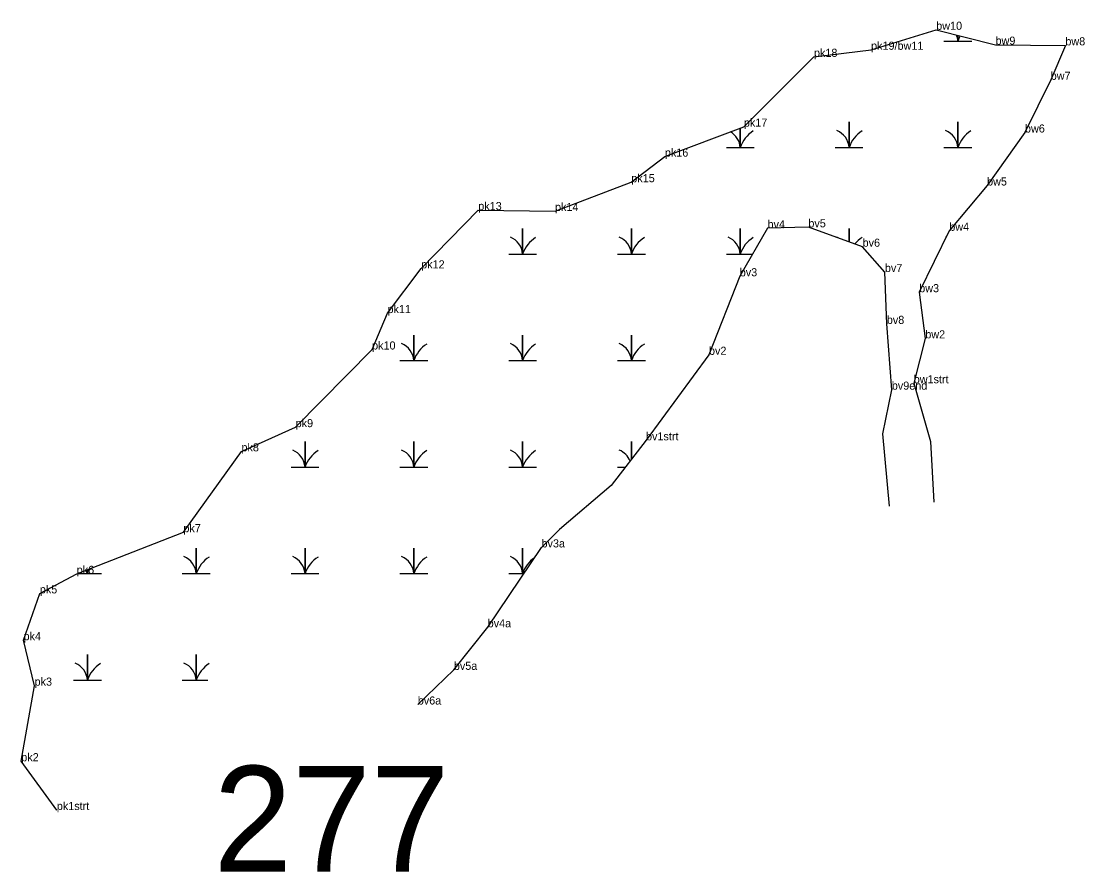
# Model space of a CAD drawing. Extents: x 2072529 to 2268796, y 436423 to 470397.
# Drawn here: x 2236884 to 2237542, y 437884 to 438409 of the extents above; entities that cross this region are included whole.
import ezdxf

# ---------------------------------------------------------------- set-up
doc = ezdxf.new("R2010")
doc.units = 0
for name, color, linetype in [('Default', 7, 'Continuous'), ('Exist Environmental Wetland Boundary', 7, 'Continuous'), ('Exist Environmental Wetland Boundary Cogo Comment', 7, 'Continuous'), ('Exist Environmental Wetland Boundary Cogo Point CELL', 7, 'Continuous'), ('Exist Hydro Swamp or Marsh', 7, 'Continuous')]:
    doc.layers.add(name, color=color, linetype=linetype)

msp = doc.modelspace()

# ---------------------------------------------------------------- linework, layer by layer
at = {"layer": 'Exist Environmental Wetland Boundary'}
for points in [[(2236906.29, 437922.22), (2236884.32, 437952.37), (2236892.56, 437999.04), (2236885.73, 438027.14), (2236895.79, 438056.04), (2236918.59, 438068.08), (2236984.53, 438093.85), (2237020.42, 438143.77), (2237053.91, 438158.73), (2237101.15, 438206.69), (2237110.68, 438229.19), (2237131.48, 438256.81), (2237166.77, 438292.82), (2237214.22, 438292.24), (2237261.36, 438310.02), (2237282.1, 438325.83), (2237330.94, 438344.34), (2237374.28, 438387.48), (2237409.56, 438391.84), (2237449.83, 438404.18), (2237486.49, 438394.98), (2237529.64, 438394.57), (2237520.58, 438373.28), (2237504.68, 438340.72), (2237481.26, 438308), (2237457.91, 438280.03), (2237439.31, 438242.09), (2237443.08, 438213.57), (2237435.93, 438185.84), (2237446.36, 438149.85), (2237448.36, 438112.41)], [(2237421.03, 438109.87), (2237416.87, 438154.61), (2237422.38, 438181.89), (2237419.3, 438222.51), (2237418.11, 438254.56), (2237404.32, 438270.18), (2237370.8, 438282.17), (2237345.58, 438281.58), (2237328.4, 438251.91), (2237309.38, 438203.42), (2237270.46, 438150.61), (2237248.85, 438122.61), (2237217.02, 438095.45)], [(2237129.39, 437987.4), (2237151.7, 438008.83), (2237172.59, 438035.11), (2237205.88, 438084.44), (2237217.02, 438095.45)]]:
    msp.add_lwpolyline(points, dxfattribs=at)
at = {"layer": 'Exist Environmental Wetland Boundary Cogo Point CELL'}
for p, q in [((2237449.83, 438404.18), (2237449.83, 438404.18)), ((2237409.56, 438391.84), (2237409.56, 438391.84)), ((2237486.49, 438394.98), (2237486.49, 438394.98)), ((2237529.64, 438394.57), (2237529.64, 438394.57)), ((2237374.28, 438387.48), (2237374.28, 438387.48)), ((2237520.58, 438373.28), (2237520.58, 438373.28)), ((2237330.94, 438344.34), (2237330.94, 438344.34)), ((2237504.68, 438340.72), (2237504.68, 438340.72)), ((2237282.1, 438325.83), (2237282.1, 438325.83)), ((2237261.36, 438310.02), (2237261.36, 438310.02)), ((2237481.26, 438308), (2237481.26, 438308)), ((2237166.77, 438292.82), (2237166.77, 438292.82)), ((2237214.22, 438292.24), (2237214.22, 438292.24)), ((2237345.58, 438281.58), (2237345.58, 438281.58)), ((2237370.8, 438282.17), (2237370.8, 438282.17)), ((2237457.91, 438280.03), (2237457.91, 438280.03)), ((2237404.32, 438270.18), (2237404.32, 438270.18)), ((2237131.48, 438256.81), (2237131.48, 438256.81)), ((2237328.4, 438251.91), (2237328.4, 438251.91)), ((2237418.11, 438254.56), (2237418.11, 438254.56)), ((2237439.31, 438242.09), (2237439.31, 438242.09)), ((2237110.68, 438229.19), (2237110.68, 438229.19)), ((2237419.3, 438222.51), (2237419.3, 438222.51)), ((2237443.08, 438213.57), (2237443.08, 438213.57)), ((2237101.15, 438206.69), (2237101.15, 438206.69)), ((2237309.38, 438203.42), (2237309.38, 438203.42)), ((2237435.93, 438185.84), (2237435.93, 438185.84)), ((2237422.38, 438181.89), (2237422.38, 438181.89)), ((2237053.91, 438158.73), (2237053.91, 438158.73)), ((2237270.46, 438150.61), (2237270.46, 438150.61)), ((2237020.42, 438143.77), (2237020.42, 438143.77)), ((2236984.53, 438093.85), (2236984.53, 438093.85)), ((2237205.88, 438084.44), (2237205.88, 438084.44)), ((2236918.59, 438068.08), (2236918.59, 438068.08)), ((2236895.79, 438056.04), (2236895.79, 438056.04)), ((2237172.59, 438035.11), (2237172.59, 438035.11)), ((2236885.73, 438027.14), (2236885.73, 438027.14)), ((2237151.7, 438008.83), (2237151.7, 438008.83)), ((2236892.56, 437999.04), (2236892.56, 437999.04)), ((2237129.39, 437987.4), (2237129.39, 437987.4)), ((2236884.32, 437952.37), (2236884.32, 437952.37)), ((2236906.29, 437922.22), (2236906.29, 437922.22))]:
    msp.add_line(p, q, dxfattribs=at)
at = {"layer": 'Exist Hydro Swamp or Marsh'}
for points in [[(2237454.61, 438397.26), (2237463.21, 438397.26), (2237463.21, 438400.82)], [(2237463.21, 438400.82), (2237463.21, 438397.26), (2237471.81, 438397.26)], [(2237320.11, 438331.46), (2237328.71, 438331.46), (2237328.71, 438343.49)], [(2237328.71, 438343.49), (2237328.71, 438331.46), (2237337.31, 438331.46)], [(2237387.36, 438331.46), (2237395.96, 438331.46), (2237395.96, 438347.24), (2237395.96, 438331.46), (2237404.56, 438331.46)], [(2237454.61, 438331.46), (2237463.21, 438331.46), (2237463.21, 438347.24), (2237463.21, 438331.46), (2237471.81, 438331.46)], [(2237185.61, 438265.66), (2237194.21, 438265.66), (2237194.21, 438281.44), (2237194.21, 438265.66), (2237202.81, 438265.66)], [(2237252.86, 438265.66), (2237261.46, 438265.66), (2237261.46, 438281.44), (2237261.46, 438265.66), (2237270.06, 438265.66)], [(2237320.11, 438265.66), (2237328.71, 438265.66), (2237328.71, 438281.44), (2237328.71, 438265.66), (2237336.36, 438265.66)], [(2237395.96, 438273.17), (2237395.96, 438281.44), (2237395.96, 438273.17)], [(2237118.36, 438199.86), (2237126.96, 438199.86), (2237126.96, 438215.64), (2237126.96, 438199.86), (2237135.56, 438199.86)], [(2237185.61, 438199.86), (2237194.21, 438199.86), (2237194.21, 438215.64), (2237194.21, 438199.86), (2237202.81, 438199.86)], [(2237252.86, 438199.86), (2237261.46, 438199.86), (2237261.46, 438215.64), (2237261.46, 438199.86), (2237270.06, 438199.86)], [(2237051.11, 438134.06), (2237059.71, 438134.06), (2237059.71, 438149.84), (2237059.71, 438134.06), (2237068.31, 438134.06)], [(2237118.36, 438134.06), (2237126.96, 438134.06), (2237126.96, 438149.84), (2237126.96, 438134.06), (2237135.56, 438134.06)], [(2237185.61, 438134.06), (2237194.21, 438134.06), (2237194.21, 438149.84), (2237194.21, 438134.06), (2237202.81, 438134.06)], [(2237261.46, 438138.95), (2237261.46, 438149.84), (2237261.46, 438138.95)], [(2237252.86, 438134.06), (2237257.68, 438134.06)], [(2236983.86, 438068.26), (2236992.46, 438068.26), (2236992.46, 438084.04), (2236992.46, 438068.26), (2237001.06, 438068.26)], [(2237051.11, 438068.26), (2237059.71, 438068.26), (2237059.71, 438084.04), (2237059.71, 438068.26), (2237068.31, 438068.26)], [(2237118.36, 438068.26), (2237126.96, 438068.26), (2237126.96, 438084.04), (2237126.96, 438068.26), (2237135.56, 438068.26)], [(2237185.61, 438068.26), (2237194.21, 438068.26), (2237194.21, 438084.04), (2237194.21, 438068.26), (2237194.96, 438068.26)], [(2236919.03, 438068.26), (2236925.21, 438068.26), (2236925.21, 438070.67)], [(2236925.21, 438070.67), (2236925.21, 438068.26), (2236933.81, 438068.26)], [(2236916.61, 438002.46), (2236925.21, 438002.46), (2236925.21, 438018.24), (2236925.21, 438002.46), (2236933.81, 438002.46)], [(2236983.86, 438002.46), (2236992.46, 438002.46), (2236992.46, 438018.24), (2236992.46, 438002.46), (2236999.72, 438002.46)]]:
    msp.add_lwpolyline(points, dxfattribs=at)
for centre, radius, start, end in [((2237450.95, 438396.37), 12.3, 4.14034, 22.34613), ((2237481.45, 438391.2), 19.22, 151.15835, 161.62219), ((2237316.45, 438330.57), 12.3, 4.14034, 59.73532), ((2237346.95, 438325.4), 19.22, 122.12745, 161.62219), ((2237383.7, 438330.57), 12.3, 4.14034, 67.53497), ((2237414.2, 438325.4), 19.22, 122.12745, 161.62219), ((2237450.95, 438330.57), 12.3, 4.14034, 67.53497), ((2237481.45, 438325.4), 19.22, 122.12745, 161.62219), ((2237181.95, 438264.77), 12.3, 4.14034, 67.53497), ((2237212.45, 438259.6), 19.22, 122.12745, 161.62219), ((2237249.2, 438264.77), 12.3, 4.14034, 67.53497), ((2237279.7, 438259.6), 19.22, 122.12745, 161.62219), ((2237316.45, 438264.77), 12.3, 4.14034, 67.53497), ((2237346.95, 438259.6), 19.22, 122.12745, 161.62219), ((2237383.7, 438264.77), 12.3, 58.60834, 67.53497), ((2237414.2, 438259.6), 19.22, 122.12745, 140.11258), ((2237450.95, 438264.77), 12.3, 66.0333, 67.53497), ((2237114.7, 438198.97), 12.3, 4.14034, 67.53497), ((2237145.2, 438193.8), 19.22, 122.12745, 161.62219), ((2237181.95, 438198.97), 12.3, 4.14034, 67.53497), ((2237212.45, 438193.8), 19.22, 122.12745, 161.62219), ((2237249.2, 438198.97), 12.3, 4.14034, 67.53497), ((2237279.7, 438193.8), 19.22, 122.12745, 161.62219), ((2237047.45, 438133.17), 12.3, 4.14034, 67.53497), ((2237077.95, 438128), 19.22, 122.12745, 161.62219), ((2237114.7, 438133.17), 12.3, 4.14034, 67.53497), ((2237145.2, 438128), 19.22, 122.12745, 161.62219), ((2237181.95, 438133.17), 12.3, 4.14034, 67.53497), ((2237212.45, 438128), 19.22, 122.12745, 161.62219), ((2237249.2, 438133.17), 12.3, 22.19282, 67.53497), ((2236980.2, 438067.37), 12.3, 4.14034, 67.53497), ((2237010.7, 438062.2), 19.22, 122.12745, 161.62219), ((2237047.45, 438067.37), 12.3, 4.14034, 67.53497), ((2237077.95, 438062.2), 19.22, 122.12745, 161.62219), ((2237114.7, 438067.37), 12.3, 4.14034, 67.53497), ((2237145.2, 438062.2), 19.22, 122.12745, 161.62219), ((2237181.95, 438067.37), 12.3, 4.14034, 67.53497), ((2237212.45, 438062.2), 19.22, 124.53396, 161.62219), ((2236912.95, 438067.37), 12.3, 4.14034, 14.85766), ((2236943.45, 438062.2), 19.22, 152.2304, 161.62219), ((2236912.95, 438001.57), 12.3, 4.14034, 67.53497), ((2236943.45, 437996.4), 19.22, 122.12745, 161.62219), ((2236980.2, 438001.57), 12.3, 4.14034, 67.53497), ((2237010.7, 437996.4), 19.22, 122.12745, 161.62219)]:
    msp.add_arc(centre, radius, start, end, dxfattribs=at)

# ---------------------------------------------------------------- texts
at = {"layer": 'Default'}
msp.add_text('277', height=65.34, dxfattribs=at).set_placement((2237003.11, 437884.12))
at = {"layer": 'Exist Environmental Wetland Boundary Cogo Comment'}
for s, p in [('bw10', (2237449.83, 438404.18)), ('pk19/bw11', (2237409.56, 438391.84)), ('bw9', (2237486.49, 438394.98)), ('bw8', (2237529.64, 438394.57)), ('pk18', (2237374.28, 438387.48)), ('bw7', (2237520.58, 438373.28)), ('pk17', (2237330.94, 438344.34)), ('bw6', (2237504.68, 438340.72)), ('pk16', (2237282.1, 438325.83)), ('pk15', (2237261.36, 438310.02)), ('bw5', (2237481.26, 438308)), ('pk13', (2237166.77, 438292.82)), ('pk14', (2237214.22, 438292.24)), ('bv4', (2237345.58, 438281.58)), ('bv5', (2237370.8, 438282.17)), ('bw4', (2237457.91, 438280.03)), ('bv6', (2237404.32, 438270.18)), ('pk12', (2237131.48, 438256.81)), ('bv7', (2237418.11, 438254.56)), ('bv3', (2237328.4, 438251.91)), ('bw3', (2237439.31, 438242.09)), ('pk11', (2237110.68, 438229.19)), ('bv8', (2237419.3, 438222.51)), ('bw2', (2237443.08, 438213.57)), ('pk10', (2237101.15, 438206.69)), ('bv2', (2237309.38, 438203.42)), ('bv9end', (2237422.38, 438181.89)), ('bw1strt', (2237435.93, 438185.84)), ('pk9', (2237053.91, 438158.73)), ('bv1strt', (2237270.46, 438150.61)), ('pk8', (2237020.42, 438143.77)), ('pk7', (2236984.53, 438093.85)), ('bv3a', (2237205.88, 438084.44)), ('pk6', (2236918.59, 438068.08)), ('pk5', (2236895.79, 438056.04)), ('bv4a', (2237172.59, 438035.11)), ('pk4', (2236885.73, 438027.14)), ('bv5a', (2237151.7, 438008.83)), ('pk3', (2236892.56, 437999.04)), ('bv6a', (2237129.39, 437987.4)), ('pk2', (2236884.32, 437952.37)), ('pk1strt', (2236906.29, 437922.22))]:
    msp.add_text(s, height=5, dxfattribs=at).set_placement(p)

doc.saveas('drawing.dxf')
